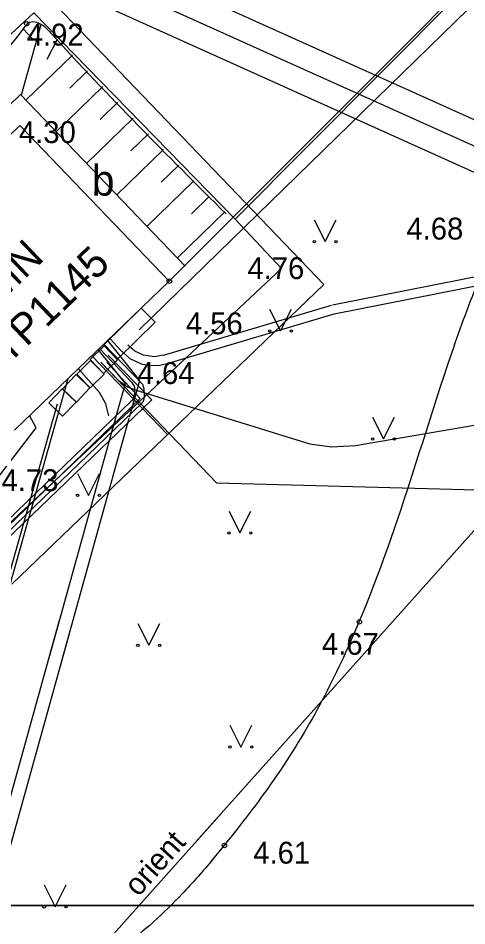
# Model space of a CAD drawing. Extents: x 519536 to 519949, y 326041 to 326519.
# Drawn here: x 519771.42 to 519781.69, y 326326.92 to 326347.67 of the extents above; entities that cross this region are included whole.
import ezdxf

# ---------------------------------------------------------------- set-up
doc = ezdxf.new("R2010")
doc.units = 0
for name, color, linetype in [('APGS_VADP_ZSPR_####_#', 7, 'Continuous'), ('BUVE_EKAS_RAKS_TKST_#', 7, 'Continuous'), ('CELI_CMAL_####_####_#', 7, 'Continuous'), ('CELI_CSEG_####_TKST_#', 7, 'Continuous'), ('CKOM_ZEMJ_####_####_#', 7, 'Continuous'), ('ELEK_ELEM_####_####_#', 7, 'Continuous'), ('ELEK_STTP_####_####_#', 7, 'Continuous'), ('ELEK_STTP_####_TKST_#', 7, 'Continuous'), ('ELEK_VADP_ZSPR_####_#', 7, 'Continuous'), ('LKAN_VADP_PAST_####_#', 7, 'Continuous'), ('LKAN_VADP_PAST_TKST_#', 7, 'Continuous'), ('NORB_ZOGS_ZBET_####_#', 7, 'Continuous'), ('RAMI_PLAN_####_TKST_#', 7, 'Continuous'), ('RELJ_AATZ_####_TKST_#', 7, 'Continuous'), ('RELJ_ELEM_####_####_#', 7, 'Continuous'), ('RELJ_NOGA_####_####_#', 7, 'Continuous'), ('ROBZ_PROJ_####_####_#', 7, 'Continuous'), ('ROBZ_UZMR_####_####_#', 7, 'Continuous'), ('SILT_VADP_UDEN_####_#', 7, 'Continuous'), ('SILT_VADP_UDEN_KONT_#', 7, 'Continuous'), ('TERT_ELEM_####_####_#', 7, 'Continuous')]:
    doc.layers.add(name, color=color, linetype=linetype)

msp = doc.modelspace()

# ---------------------------------------------------------------- linework, layer by layer
at = {"layer": 'APGS_VADP_ZSPR_####_#'}
for p, q in [((519771.828, 326338.308), (519771.677, 326338.584)), ((519769.462, 326335.238), (519771.828, 326338.308))]:
    msp.add_line(p, q, dxfattribs=at)
at = {"layer": 'CELI_CMAL_####_####_#'}
for p in [(519767.172, 326341.797), (519775.238, 326342.001)]:
    msp.add_line(p, (519771.473, 326345.925), dxfattribs=at)
for points in [[(519787.012, 326353.495), (519787.003, 326350.384), (519786.512, 326348.498), (519785.347, 326346.803), (519783.954, 326345.172), (519783.312, 326344.342), (519782.78, 326343.481), (519782.379, 326342.661), (519782.017, 326341.829), (519781.38, 326340.133), (519780.249, 326336.661), (519778.915, 326333.169), (519778.026, 326331.447), (519776.909, 326329.758), (519775.796, 326328.35)], [(519776.43, 326329.131), (519775.822, 326328.381), (519775.176, 326327.657), (519773.792, 326326.431), (519772.324, 326325.738), (519771.573, 326325.681), (519771.195, 326325.74), (519770.818, 326325.864), (519770.261, 326326.096)], [(519776.43, 326329.131), (519775.822, 326328.381), (519775.796, 326328.349)]]:
    msp.add_spline(points, degree=3, dxfattribs=at)
at = {"layer": 'CKOM_ZEMJ_####_####_#'}
for q in [(519771.531, 326348.753), (519771.276, 326334.735)]:
    msp.add_line((519778.412, 326341.582), q, dxfattribs=at)
msp.add_lwpolyline([(519773.105, 326339.954), (519774.836, 326338.151)], dxfattribs=at)
at = {"layer": 'ELEK_ELEM_####_####_#'}
for points in [[(519773.383, 326340.2), (519774.236, 326341.044), (519774.553, 326340.724), (519773.7, 326339.88)], [(519773.693, 326339.861), (519773.371, 326339.551), (519773.065, 326339.868), (519773.387, 326340.178)], [(519773.385, 326339.535), (519773.069, 326339.218), (519772.758, 326339.529), (519773.074, 326339.846)], [(519773.061, 326339.217), (519772.752, 326338.895), (519772.434, 326339.2), (519772.744, 326339.522)], [(519772.746, 326338.891), (519772.435, 326338.57), (519772.118, 326338.875), (519772.429, 326339.197)]]:
    msp.add_lwpolyline(points, close=True, dxfattribs=at)
at = {"layer": 'ELEK_STTP_####_####_#'}
for p, q in [((519767.882, 326341.786), (519771.458, 326345.218)), ((519774.877, 326341.655), (519771.458, 326345.218)), ((519774.877, 326341.655), (519771.333, 326338.254))]:
    msp.add_line(p, q, dxfattribs=at)
at = {"layer": 'ELEK_VADP_ZSPR_####_#'}
for p, q in [((519778.612, 326341.116), (519782.427, 326341.871)), ((519778.653, 326340.91), (519782.468, 326341.665)), ((519774.745, 326339.969), (519778.594, 326341.108)), ((519774.804, 326339.771), (519778.653, 326340.91)), ((519774.023, 326339.344), (519773.278, 326340.12)), ((519774.266, 326339.301), (519773.383, 326340.221)), ((519774.476, 326338.947), (519773.476, 326339.964)), ((519774.215, 326338.974), (519773.449, 326339.809)), ((519774.094, 326339.176), (519778.094, 326337.94)), ((519762.962, 326328.166), (519774.215, 326338.974)), ((519763.692, 326328.589), (519774.476, 326338.947)), ((519769.816, 326334.888), (519774.014, 326338.92)), ((519769.928, 326334.718), (519774.257, 326338.876)), ((519779.139, 326337.9), (519782.685, 326338.506))]:
    msp.add_line(p, q, dxfattribs=at)
for points in [[(519787.231, 326353.608), (519787.149, 326353.17), (519774.189, 326340.545)], [(519773.53, 326340.332), (519773.754, 326340.086), (519773.972, 326339.893), (519774.232, 326339.772), (519774.425, 326339.734), (519774.656, 326339.739), (519774.804, 326339.771)], [(519773.967, 326338.546), (519774.202, 326339.389), (519773.469, 326340.303)], [(519774.747, 326339.964), (519774.53, 326339.932), (519774.286, 326339.967), (519774.088, 326340.059), (519773.93, 326340.192)], [(519773.722, 326338.785), (519773.872, 326339.321), (519773.251, 326340.095)], [(519773.31, 326339.81), (519773.525, 326339.586), (519773.709, 326339.395), (519773.922, 326339.246), (519774.094, 326339.176)], [(519801.397, 326334.06), (519799.176, 326336.417), (519775.969, 326337.043), (519773.31, 326339.81)], [(519773.491, 326338.58), (519773.428, 326338.855), (519773.283, 326339.113), (519773.101, 326339.317), (519772.79, 326339.658)], [(519770.922, 326333.639), (519772.56, 326339.431)], [(519774.023, 326339.344), (519774.08, 326339.242), (519774.082, 326339.103), (519774.052, 326338.971), (519774.014, 326338.92)], [(519774.266, 326339.301), (519774.295, 326339.194), (519774.3, 326339.006), (519774.287, 326338.927), (519774.256, 326338.875)], [(519830.369, 326246.03), (519828.17, 326249.181), (519802.207, 326283.896), (519795.993, 326292.283), (519770.741, 326312.416), (519767.549, 326319.699), (519768.203, 326324.348), (519772.317, 326338.857)], [(519772.14, 326333.103), (519773.722, 326338.784)], [(519772.418, 326332.981), (519773.963, 326338.53)], [(519778.094, 326337.94), (519778.588, 326337.868)], [(519778.588, 326337.868), (519779.139, 326337.9)], [(519769.464, 326323.491), (519772.365, 326333.909)], [(519772.14, 326333.103), (519772.365, 326333.909)], [(519769.709, 326323.255), (519772.599, 326333.633)], [(519772.418, 326332.981), (519772.599, 326333.633)]]:
    msp.add_lwpolyline(points, dxfattribs=at)
at = {"layer": 'LKAN_VADP_PAST_####_#'}
for p, q in [((519794.826, 326350.457), (519775.488, 326328.842)), ((519776.097, 326329.523), (519762.83, 326314.695)), ((519776.097, 326329.523), (519775.488, 326328.842))]:
    msp.add_line(p, q, dxfattribs=at)
at = {"layer": 'NORB_ZOGS_ZBET_####_#'}
msp.add_lwpolyline([(519774.877, 326341.655), (519786.91, 326353.686)], dxfattribs=at)
at = {"layer": 'RAMI_PLAN_####_TKST_#'}
for p, q in [((519813.09, 326327.384), (519535.524, 326327.384)), ((519549.616, 326327.384), (519948.98, 326327.384)), ((519776.522, 326327.384), (519801.247, 326327.384))]:
    msp.add_line(p, q, dxfattribs=at)
at = {"layer": 'RELJ_ELEM_####_####_#'}
for centre in [(519771.616, 326347.543), (519774.879, 326341.655), (519779.23, 326333.87), (519776.14, 326328.759)]:
    msp.add_circle(centre, 0.05, dxfattribs=at)
at = {"layer": 'RELJ_NOGA_####_####_#'}
for p, q in [((519771.939, 326347.515), (519771.489, 326345.908)), ((519771.526, 326347.433), (519771.762, 326347.182)), ((519771.526, 326347.432), (519771.526, 326347.432)), ((519772.31, 326347.182), (519772.072, 326346.728)), ((519772.31, 326347.182), (519772.31, 326347.182)), ((519772.659, 326346.823), (519771.598, 326345.794)), ((519773.007, 326346.464), (519772.603, 326346.072)), ((519773.355, 326346.105), (519772.29, 326345.073)), ((519773.703, 326345.746), (519773.299, 326345.354)), ((519774.051, 326345.387), (519772.983, 326344.351)), ((519774.399, 326345.028), (519773.995, 326344.636)), ((519774.747, 326344.669), (519773.675, 326343.63)), ((519775.095, 326344.31), (519774.691, 326343.918)), ((519775.443, 326343.951), (519774.367, 326342.908)), ((519775.791, 326343.592), (519775.385, 326343.198)), ((519776.139, 326343.233), (519775.06, 326342.187))]:
    msp.add_line(p, q, dxfattribs=at)
msp.add_spline([(519769.836, 326337.204), (519766.737, 326340.484), (519765.775, 326341.494), (519765.627, 326341.732), (519765.627, 326342.022), (519767.635, 326343.893), (519771.577, 326347.478), (519771.677, 326347.577), (519771.842, 326347.577), (519772.169, 326347.327), (519776.178, 326343.194)], degree=3, dxfattribs=at)
at = {"layer": 'ROBZ_PROJ_####_####_#'}
for p, q in [((519776.388, 326343.077), (519792.37, 326359.113)), ((519777.446, 326341.946), (519776.388, 326343.077)), ((519770.807, 326335.74), (519777.446, 326341.946))]:
    msp.add_line(p, q, dxfattribs=at)
at = {"layer": 'ROBZ_UZMR_####_####_#'}
for p, q in [((519794.29, 326361.039), (519776.388, 326343.077)), ((519792.37, 326359.113), (519776.388, 326343.077)), ((519771.776, 326347.79), (519765.388, 326341.879)), ((519776.388, 326343.077), (519771.776, 326347.79)), ((519776.388, 326343.077), (519777.446, 326341.946)), ((519777.446, 326341.946), (519770.807, 326335.74))]:
    msp.add_line(p, q, dxfattribs=at)
at = {"layer": 'SILT_VADP_UDEN_####_#'}
msp.add_lwpolyline([(519770.314, 326349.943), (519785.785, 326342.984), (519797.191, 326332.608)], dxfattribs=at)
at = {"layer": 'SILT_VADP_UDEN_KONT_#'}
for points in [[(519770.896, 326350.284), (519786.091, 326343.449), (519797.561, 326333.015)], [(519769.731, 326349.602), (519785.48, 326342.518), (519796.821, 326332.201)]]:
    msp.add_lwpolyline(points, dxfattribs=at)
at = {"layer": 'TERT_ELEM_####_####_#'}
for p, q in [((519778.197, 326343.061), (519778.447, 326342.561)), ((519778.447, 326342.561), (519778.697, 326343.061)), ((519777.174, 326341.021), (519777.424, 326340.521)), ((519777.424, 326340.521), (519777.674, 326341.021)), ((519779.532, 326338.551), (519779.782, 326338.051)), ((519779.782, 326338.051), (519780.032, 326338.551)), ((519772.778, 326337.262), (519773.028, 326336.762)), ((519773.028, 326336.762), (519773.278, 326337.262)), ((519776.245, 326336.403), (519776.495, 326335.903)), ((519776.495, 326335.903), (519776.745, 326336.403)), ((519774.158, 326333.835), (519774.408, 326333.335)), ((519774.408, 326333.335), (519774.658, 326333.835)), ((519776.267, 326331.508), (519776.517, 326331.008)), ((519776.517, 326331.008), (519776.767, 326331.508)), ((519772.014, 326327.857), (519772.264, 326327.357)), ((519772.264, 326327.357), (519772.514, 326327.857))]:
    msp.add_line(p, q, dxfattribs=at)
for centre, radius in [((519778.196, 326342.561), 0.028), ((519778.696, 326342.561), 0.0263), ((519777.173, 326340.52), 0.028), ((519777.673, 326340.52), 0.0263), ((519779.532, 326338.05), 0.028), ((519780.032, 326338.05), 0.0263), ((519772.778, 326336.762), 0.028), ((519773.278, 326336.762), 0.0263), ((519776.244, 326335.903), 0.028), ((519776.744, 326335.903), 0.0263), ((519774.158, 326333.334), 0.028), ((519774.658, 326333.334), 0.0263), ((519776.267, 326331.008), 0.028), ((519776.767, 326331.008), 0.0263), ((519772.014, 326327.357), 0.028), ((519772.514, 326327.357), 0.0263)]:
    msp.add_circle(centre, radius, dxfattribs=at)

# ---------------------------------------------------------------- texts
at = {"layer": 'BUVE_EKAS_RAKS_TKST_#'}
msp.add_text('MN', height=0.7, rotation=43.8204, dxfattribs=at).set_placement((519770.996, 326341.152))
at = {"layer": 'CELI_CSEG_####_TKST_#'}
msp.add_text('b', height=0.7, dxfattribs=at).set_placement((519773.103, 326343.613))
at = {"layer": 'ELEK_STTP_####_TKST_#'}
msp.add_text('TP1145', height=0.7, rotation=43.8204, dxfattribs=at).set_placement((519771.193, 326339.745))
at = {"layer": 'LKAN_VADP_PAST_TKST_#'}
msp.add_text('orient', height=0.5, rotation=48.1814, dxfattribs=at).set_placement((519774.17, 326327.568))
at = {"layer": 'RELJ_AATZ_####_TKST_#'}
for s, p in [('4.92', (519771.616, 326347.043)), ('4.30', (519771.436, 326344.815)), ('4.68', (519780.306, 326342.609)), ('4.76', (519776.666, 326341.705)), ('4.56', (519775.257, 326340.444)), ('4.64', (519774.153, 326339.307)), ('4.73', (519771.039, 326336.858)), (' 4.67', (519778.186, 326333.117)), ('4.61', (519776.8, 326328.344))]:
    msp.add_text(s, height=0.5, dxfattribs=at).set_placement(p)

doc.saveas('drawing.dxf')
